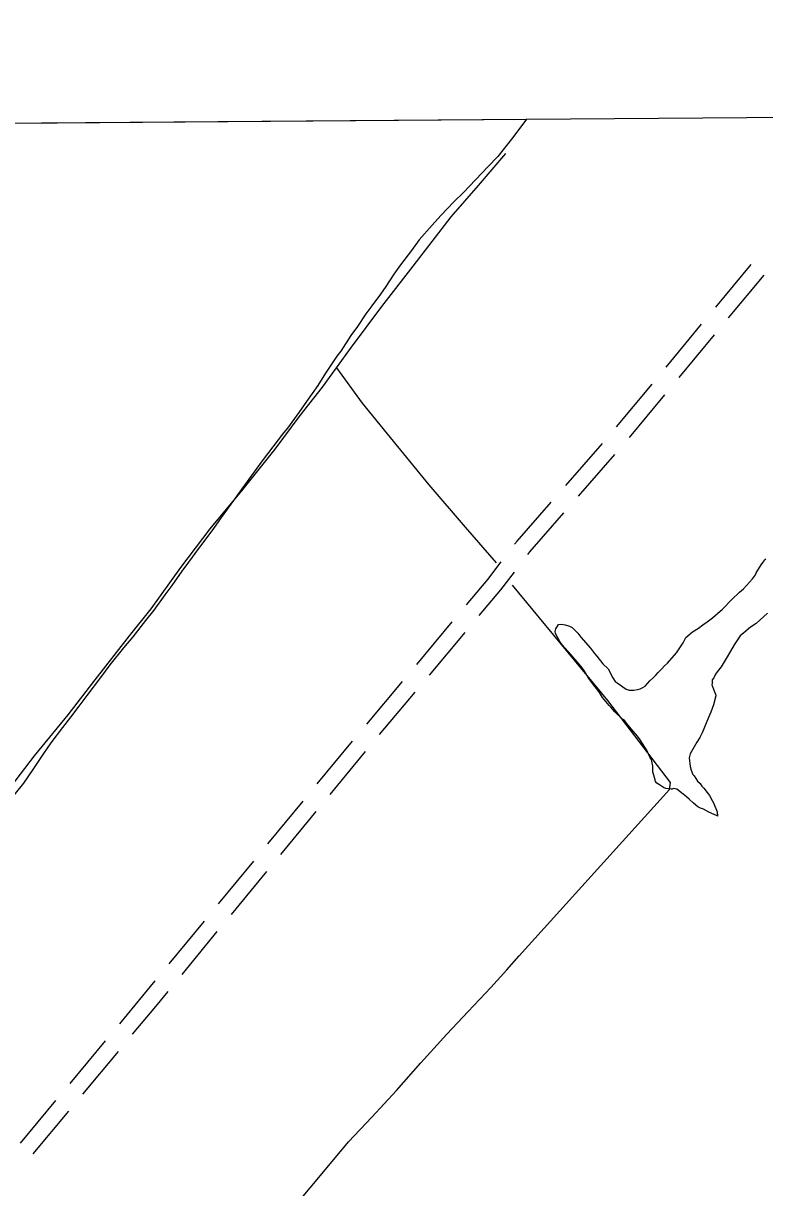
# Model space of a CAD drawing. Extents: x 3540316 to 3578335, y 553172 to 578787.
# Drawn here: x 3552683 to 3554019, y 574901 to 577000 of the extents above; entities that cross this region are included whole.
import ezdxf

# ---------------------------------------------------------------- set-up
doc = ezdxf.new("R2010")
doc.units = 0
for name, color, linetype in [('V-GRID-FRAM', 7, 'Continuous'), ('V-ROAD-CNTR', 7, 'Continuous'), ('V-SITE-VEGE', 7, 'Continuous'), ('V-TOPO-SHOR', 7, 'Continuous')]:
    doc.layers.add(name, color=color, linetype=linetype)

msp = doc.modelspace()

# ---------------------------------------------------------------- linework, layer by layer
at = {"layer": 'V-GRID-FRAM'}
for points in [[(3544387.2, 576756), (3576013, 576999.8), (3576161.1, 558817.2), (3544519.4, 558573.3), (3544387.2, 576756)], [(3544387.2, 576756), (3576013, 576999.8)]]:
    msp.add_lwpolyline(points, dxfattribs=at)
at = {"layer": 'V-ROAD-CNTR'}
for points in [[(3553931, 576488), (3553994.8, 576565)], [(3553954.1, 576468.9), (3554017.9, 576545.8)], [(3553841.6, 576380.2), (3553905.4, 576457.2)], [(3553864.7, 576361.1), (3553928.5, 576438.1)], [(3553752.3, 576272.5), (3553816.1, 576349.4)], [(3553775.3, 576253.3), (3553839.2, 576330.3)], [(3553660.9, 576166.9), (3553726.7, 576242.2)], [(3553683.4, 576147.2), (3553749.3, 576222.4)], [(3553568.4, 576060.6), (3553572.7, 576066.3), (3553634.5, 576136.9)], [(3553592.2, 576042.3), (3553596, 576047.3), (3553657.1, 576117.1)], [(3553481.7, 575951.5), (3553519.9, 575997.1), (3553544.1, 576028.8)], [(3553504.7, 575932.2), (3553543.3, 575978.4), (3553567.9, 576010.6)], [(3553391.9, 575844.1), (3553456, 575920.8)], [(3553414.9, 575824.8), (3553479.1, 575901.5)], [(3553302, 575736.7), (3553366.2, 575813.4)], [(3553325.1, 575717.5), (3553389.2, 575794.2)], [(3553212.8, 575628.7), (3553276.3, 575705.9)], [(3553236, 575609.6), (3553299.5, 575686.9)], [(3553123.8, 575520.6), (3553187.4, 575597.8)], [(3553147, 575501.5), (3553210.5, 575578.8)], [(3553034.9, 575412.5), (3553098.4, 575489.7)], [(3553058.1, 575393.4), (3553121.6, 575470.6)], [(3552945.9, 575304.4), (3553009.5, 575381.6)], [(3552969.1, 575285.3), (3553032.6, 575362.5)], [(3552856.8, 575196.5), (3552898.5, 575246.7), (3552920.5, 575273.5)], [(3552879.8, 575177.4), (3552921.6, 575227.6), (3552943.7, 575254.4)], [(3552767.3, 575088.9), (3552831.2, 575165.8)], [(3552790.3, 575069.7), (3552854.3, 575146.6)], [(3552677.7, 574981.3), (3552741.7, 575058.1)], [(3552700.8, 574962.1), (3552764.8, 575039)]]:
    msp.add_lwpolyline(points, dxfattribs=at)
at = {"layer": 'V-SITE-VEGE'}
for p, q in [((3552667.3, 576819.9), (3553590.1, 576827)), ((3553579.5, 576813.2), (3553562.7, 576790.9)), ((3553590.1, 576827), (3553579.5, 576813.2)), ((3553562.7, 576790.9), (3553537.9, 576759.9)), ((3553537.9, 576759.9), (3553519.9, 576740.9)), ((3553519.9, 576740.9), (3553476.5, 576694.6)), ((3553476.5, 576694.6), (3553459, 576677.7)), ((3553459, 576677.7), (3553435.2, 576653.2)), ((3553435.2, 576653.2), (3553419.9, 576635.8)), ((3553419.9, 576635.8), (3553396.6, 576609.2)), ((3553396.6, 576609.2), (3553382.4, 576590.2)), ((3553382.4, 576590.2), (3553362.9, 576564.7)), ((3553362.9, 576564.7), (3553350.8, 576547.9)), ((3553350.8, 576547.9), (3553336.1, 576525.6)), ((3553336.1, 576525.6), (3553326.6, 576511.5)), ((3553326.6, 576511.5), (3553311.3, 576490.4)), ((3553311.3, 576490.4), (3553300.2, 576476.3)), ((3553300.2, 576476.3), (3553285, 576453.5)), ((3553273.4, 576437.2), (3553255, 576409)), ((3553285, 576453.5), (3553273.4, 576437.2)), ((3553248.2, 576399.8), (3553227.7, 576368.9)), ((3553255, 576409), (3553248.2, 576399.8)), ((3553227.7, 576368.9), (3553214, 576346.7)), ((3553214, 576346.7), (3553193.5, 576318)), ((3553193.5, 576318), (3553179.3, 576298.4)), ((3553179.3, 576298.4), (3553159.3, 576270.2)), ((3553159.3, 576270.2), (3553151.9, 576261.5)), ((3553151.9, 576261.5), (3553113.4, 576211)), ((3553113.4, 576211), (3553099.2, 576191)), ((3553099.2, 576191), (3553076.5, 576160.6)), ((3553076.5, 576160.6), (3553061.8, 576139.4)), ((3553061.8, 576139.4), (3553039.7, 576109)), ((3553039.7, 576109), (3553025.4, 576089)), ((3553025.4, 576089), (3553004.4, 576060.7)), ((3553004.4, 576060.7), (3552998.6, 576053.1)), ((3552998.6, 576053.1), (3552980.7, 576028.2)), ((3552980.7, 576028.2), (3552968.5, 576012.4)), ((3552968.5, 576012.4), (3552950.6, 575986.4)), ((3552950.6, 575986.4), (3552938, 575969.6)), ((3552938, 575969.6), (3552918, 575941.9)), ((3552918, 575941.9), (3552903.2, 575923.4)), ((3552903.2, 575923.4), (3552880.5, 575894.1)), ((3552880.5, 575894.1), (3552863.6, 575874)), ((3552863.6, 575874), (3552838.8, 575843.6)), ((3552838.8, 575843.6), (3552822, 575820.3)), ((3552822, 575820.3), (3552797.2, 575788.2)), ((3552797.2, 575788.2), (3552783, 575768.7)), ((3552783, 575768.7), (3552768.2, 575749.2)), ((3552768.2, 575749.2), (3552753.4, 575730.7)), ((3552753.4, 575730.7), (3552732.4, 575703)), ((3552732.4, 575703), (3552719.2, 575683.5)), ((3552719.2, 575683.5), (3552700.3, 575654.8)), ((3552700.3, 575654.8), (3552683.5, 575629.8)), ((3552683.5, 575629.8), (3552655.5, 575595.6))]:
    msp.add_line(p, q, dxfattribs=at)
for points in [[(3553688, 575840.7), (3553684.6, 575844.7), (3553670, 575862.2), (3553654.1, 575879.7), (3553649.9, 575885.7), (3553642.2, 575899.9), (3553641.5, 575903.3), (3553642.8, 575908.1), (3553647.5, 575916.3), (3553652.2, 575916.4), (3553659.7, 575915.2), (3553667.2, 575913.2), (3553672.1, 575910.6), (3553682.4, 575900.5), (3553688, 575893.1), (3553705.3, 575873.6), (3553712.2, 575864.1), (3553716.4, 575858.8), (3553727.4, 575845.3), (3553737.1, 575835.9), (3553745.5, 575819.7), (3553749.7, 575813.6), (3553753.1, 575810.9), (3553769.6, 575799.6), (3553775.1, 575797.6), (3553783.3, 575797.8), (3553790.1, 575799.2), (3553794.8, 575800), (3553799.5, 575802.8), (3553803.6, 575804.9), (3553807.6, 575809.7), (3553812.3, 575814.5), (3553819, 575821.4), (3553823.1, 575824.9), (3553827.1, 575829.7), (3553833.8, 575835.9), (3553838.5, 575841.4), (3553843.9, 575846.3), (3553859.9, 575864.9), (3553871.9, 575882.8), (3553877.2, 575892.4), (3553888.7, 575902.7), (3553899.5, 575909.7), (3553907.6, 575915.3), (3553915.7, 575920.8), (3553925.1, 575927.8), (3553943.2, 575943.7), (3553960, 575960.9), (3553973.5, 575974.1), (3553980.9, 575980.3), (3553996.9, 575998.2), (3554002.3, 576005.8), (3554003.6, 576009.2), (3554014.2, 576025.7), (3554017.6, 576029.8), (3554018.2, 576031.9), (3554020.9, 576034.7)], [(3554024.4, 575936.7), (3554003.5, 575918), (3553993.4, 575911), (3553981.3, 575901.3), (3553974.6, 575895.8), (3553963.9, 575879.3), (3553953.3, 575860.8), (3553940.6, 575839.5), (3553933.3, 575830.5), (3553930.6, 575826.4), (3553927.3, 575820.2), (3553924.6, 575816.1), (3553924.7, 575810), (3553924.1, 575807.2), (3553928.3, 575796.4), (3553930.4, 575790.3), (3553931.2, 575787.6), (3553926.6, 575771.2)], [(3553926.6, 575771.2), (3553922, 575758.2), (3553919.4, 575752.7), (3553918.1, 575748.6), (3553906.2, 575720.5), (3553902.3, 575712.3), (3553896.9, 575704), (3553885, 575682.8), (3553883, 575675.9), (3553884.6, 575660.3), (3553886.8, 575653.5), (3553889.6, 575645.4), (3553891.7, 575643.4), (3553897.9, 575633.9), (3553902.8, 575629.2), (3553905.6, 575624.5), (3553909.7, 575621.2), (3553915.3, 575613.1), (3553919.4, 575607.7), (3553924.3, 575598.9), (3553927.1, 575594.9), (3553933.5, 575578.6), (3553934.2, 575570.4), (3553932.2, 575571.8), (3553928.1, 575573.8), (3553918.5, 575577.7), (3553908.9, 575583), (3553903.4, 575585), (3553898.6, 575587.6), (3553891, 575594.3), (3553882.7, 575601), (3553877.9, 575605.7), (3553872.4, 575610.4), (3553860.7, 575619.1), (3553854.6, 575620.4), (3553852.5, 575619), (3553850.5, 575619), (3553840.9, 575620.2), (3553836.8, 575622.2), (3553829.3, 575626.8), (3553824.5, 575630.2), (3553822.4, 575632.9), (3553821.7, 575636.3), (3553820.2, 575640.3), (3553817.4, 575650.5), (3553817.2, 575660.7), (3553815, 575672.9), (3553812.9, 575675.6), (3553808.7, 575685.1), (3553807.3, 575688.5), (3553798.9, 575701.3), (3553794.8, 575708), (3553789.9, 575714.8), (3553782.3, 575723.5), (3553772.6, 575735), (3553766.3, 575743), (3553763.6, 575745), (3553749.1, 575758.5), (3553741.5, 575767.2), (3553738.7, 575769.9), (3553726.9, 575784.7), (3553721.4, 575793.5), (3553715.8, 575800.9), (3553713.1, 575804.2), (3553701.2, 575820.4), (3553693.6, 575833.2), (3553688, 575840.7)]]:
    msp.add_lwpolyline(points, dxfattribs=at)
at = {"layer": 'V-TOPO-SHOR'}
msp.add_line((3553736.5, 575778.8), (3553564.5, 575987.2), dxfattribs=at)
for points in [[(3552660.3, 575623.4), (3552703, 575679.1), (3552763.8, 575753.5), (3552812.4, 575816.3), (3552874.5, 575895.9), (3552913.3, 575944.5), (3552967, 576018.9), (3553019.7, 576088.5), (3553078.9, 576160), (3553136.8, 576231.9), (3553182.1, 576292.7), (3553222.2, 576344.1), (3553247.6, 576378.9), (3553274.7, 576416), (3553329, 576489.1), (3553385.3, 576562.3), (3553453.9, 576650.9), (3553503.1, 576707.6), (3553552.6, 576765.2)], [(3553247.6, 576378.9), (3553293.8, 576315.1), (3553357.3, 576236.8), (3553413.9, 576167.9), (3553479.3, 576091.6), (3553535, 576027.5)], [(3553576.7, 575319), (3553847.6, 575618.5), (3553849.2, 575631.2), (3553736.5, 575778.8)], [(3552931.3, 574602.4), (3552972.1, 574653.9), (3553021.6, 574709.2), (3553069.1, 574759.1), (3553111.5, 574801.5), (3553171.7, 574867.2), (3553215.4, 574919.3), (3553269.1, 574983.7), (3553310.8, 575028), (3553355.4, 575075.9), (3553399.1, 575125.7), (3553446, 575177.8), (3553484.9, 575218.6), (3553525.3, 575262), (3553554.1, 575293.7), (3553576.7, 575319)]]:
    msp.add_lwpolyline(points, dxfattribs=at)

doc.saveas('drawing.dxf')
